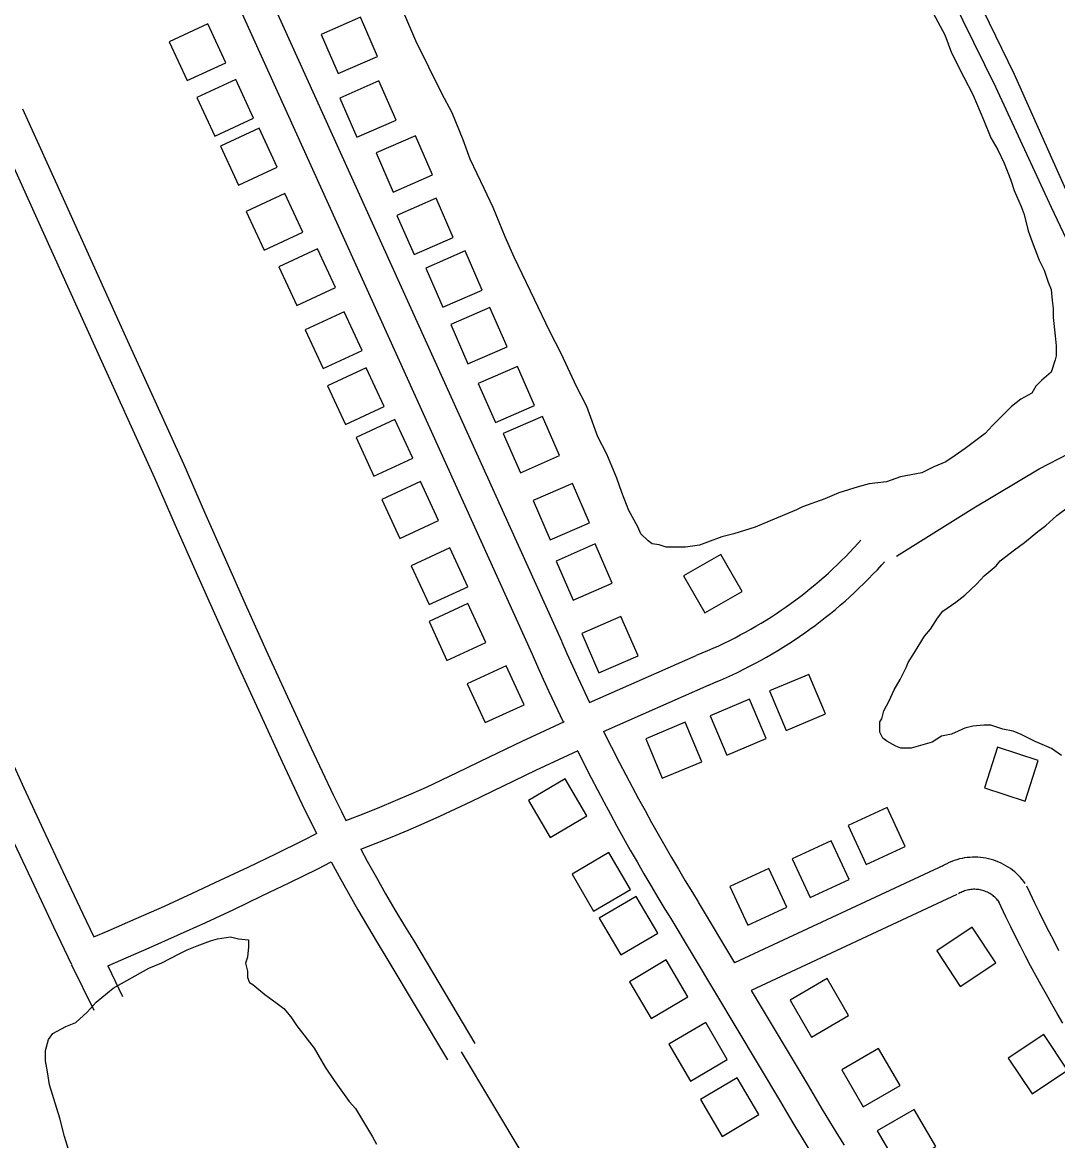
# Model space of a CAD drawing. Extents: x 3567028 to 3605064, y 510945 to 536587.
# Drawn here: x 3584545 to 3585514, y 531976 to 533023 of the extents above; entities that cross this region are included whole.
import ezdxf

# ---------------------------------------------------------------- set-up
doc = ezdxf.new("R2010")
doc.units = 0
for name, color, linetype in [('V-BLDG-OTLN', 7, 'Continuous'), ('V-ROAD-CNTR', 7, 'Continuous'), ('V-SITE-VEGE', 7, 'Continuous'), ('V-TOPO-SHOR', 7, 'Continuous')]:
    doc.layers.add(name, color=color, linetype=linetype)

msp = doc.modelspace()

# ---------------------------------------------------------------- linework, layer by layer
at = {"layer": 'V-BLDG-OTLN'}
for points in [[(3584824.5, 533011.3), (3584840.5, 532974.6), (3584877.2, 532990.6), (3584861.2, 533027.3)], [(3584735.3, 532984.8), (3584718.4, 533021.1), (3584682.1, 533004.3), (3584699, 532968)], [(3584761.3, 532932.8), (3584744.5, 532969.1), (3584708.2, 532952.2), (3584725.1, 532915.9)], [(3584841.8, 532951.7), (3584857.8, 532915), (3584894.5, 532931), (3584878.5, 532967.7)], [(3584783.4, 532887.1), (3584766.6, 532923.4), (3584730.3, 532906.6), (3584747.2, 532870.3)], [(3584875.9, 532900.4), (3584891.9, 532863.7), (3584928.6, 532879.7), (3584912.6, 532916.4)], [(3584807.3, 532826.2), (3584790.5, 532862.5), (3584754.2, 532845.7), (3584771, 532809.4)], [(3584895.4, 532841.9), (3584911.4, 532805.2), (3584948.1, 532821.2), (3584932.1, 532857.9)], [(3584837.9, 532774.3), (3584821.1, 532810.6), (3584784.8, 532793.8), (3584801.6, 532757.5)], [(3584922.4, 532792.6), (3584938.4, 532755.9), (3584975.1, 532771.9), (3584959.1, 532808.6)], [(3584862.7, 532715.4), (3584845.9, 532751.7), (3584809.6, 532734.9), (3584826.4, 532698.6)], [(3584945.8, 532739.7), (3584961.8, 532703), (3584998.4, 532719), (3584982.4, 532755.7)], [(3584883.5, 532663), (3584866.7, 532699.2), (3584830.4, 532682.4), (3584847.2, 532646.1)], [(3584971.5, 532684.6), (3584987.5, 532648), (3585024.1, 532663.9), (3585008.1, 532700.6)], [(3584910.2, 532614.7), (3584893.4, 532651), (3584857.1, 532634.1), (3584873.9, 532597.8)], [(3584994.9, 532637.7), (3585010.9, 532601.1), (3585047.5, 532617.1), (3585031.5, 532653.7)], [(3584934.3, 532556.5), (3584917.4, 532592.8), (3584881.1, 532576), (3584898, 532539.7)], [(3585022.8, 532575), (3585038.8, 532538.3), (3585075.5, 532554.3), (3585059.5, 532591)], [(3584961.7, 532494.5), (3584944.8, 532530.8), (3584908.6, 532513.9), (3584925.4, 532477.7)], [(3585044.3, 532518.5), (3585060.3, 532481.8), (3585096.9, 532497.8), (3585080.9, 532534.5)], [(3585183.6, 532470.1), (3585218.3, 532490), (3585198.3, 532524.7), (3585163.6, 532504.7)], [(3584978.5, 532442.4), (3584961.6, 532478.7), (3584925.4, 532461.8), (3584942.2, 532425.5)], [(3585068.4, 532450.6), (3585084.4, 532413.9), (3585121, 532429.9), (3585105, 532466.6)], [(3585014.3, 532384.1), (3584997.5, 532420.4), (3584961.2, 532403.6), (3584978, 532367.3)], [(3585280.9, 532412.4), (3585244, 532396.9), (3585259.5, 532360), (3585296.4, 532375.5)], [(3585225.4, 532389.2), (3585188.6, 532373.7), (3585204.1, 532336.8), (3585240.9, 532352.3)], [(3585165, 532367.6), (3585128.1, 532352.1), (3585143.6, 532315.2), (3585180.5, 532330.7)], [(3585445.1, 532306.2), (3585483.1, 532293.8), (3585495.5, 532331.9), (3585457.4, 532344.2)], [(3585073.2, 532280.1), (3585052.9, 532314.6), (3585018.5, 532294.3), (3585038.7, 532259.8)], [(3585334.5, 532234.7), (3585370.8, 532251.5), (3585354, 532287.8), (3585317.7, 532271)], [(3585282.1, 532203.6), (3585318.4, 532220.4), (3585301.6, 532256.7), (3585265.3, 532239.9)], [(3585113.9, 532211.2), (3585093.6, 532245.7), (3585059.2, 532225.4), (3585079.4, 532190.9)], [(3585223.8, 532177.8), (3585260.1, 532194.6), (3585243.3, 532230.9), (3585207, 532214.1)], [(3585139.4, 532170.2), (3585119.1, 532204.7), (3585084.6, 532184.4), (3585104.9, 532149.9)], [(3585455.8, 532142.5), (3585433.7, 532175.8), (3585400.4, 532153.7), (3585422.5, 532120.3)], [(3585167.7, 532110.7), (3585147.4, 532145.2), (3585113, 532124.9), (3585133.2, 532090.4)], [(3585263.2, 532107.7), (3585283.3, 532073.1), (3585317.9, 532093.2), (3585297.8, 532127.8)], [(3585204.5, 532052.2), (3585184.3, 532086.7), (3585149.8, 532066.4), (3585170, 532031.9)], [(3585522.9, 532042.1), (3585500.8, 532075.4), (3585467.4, 532053.3), (3585489.6, 532020)], [(3585311.5, 532042.3), (3585331.6, 532007.8), (3585366.2, 532027.8), (3585346.1, 532062.4)], [(3585234.1, 532000.5), (3585213.8, 532035), (3585179.4, 532014.7), (3585199.6, 531980.2)], [(3585344.8, 531985.3), (3585364.9, 531950.7), (3585399.5, 531970.8), (3585379.4, 532005.3)]]:
    msp.add_lwpolyline(points, close=True, dxfattribs=at)
at = {"layer": 'V-ROAD-CNTR'}
for p, q in [((3584591, 532140.8), (3584611.7, 532098.2)), ((3584624.9, 532139.7), (3584638.7, 532111.2))]:
    msp.add_line(p, q, dxfattribs=at)
for points in [[(3584581.6, 533476.4), (3584747.7, 533110), (3585049.2, 532443.7)], [(3584554.3, 533464.1), (3584720.3, 533097.6), (3585021.9, 532431.3)], [(3584544.9, 532941.6), (3584584.5, 532854.2), (3584640.2, 532731.5), (3584695.9, 532608.7), (3584715.4, 532564.2), (3584734.9, 532519.9), (3584754.7, 532475.6), (3584774.7, 532431.5), (3584794.9, 532387.4), (3584815.2, 532343.4), (3584835.7, 532299.6), (3584843.4, 532284), (3584847.6, 532275.7)], [(3584524, 532915.1), (3584557.2, 532841.8), (3584612.8, 532719.1), (3584668.5, 532596.5), (3584687.9, 532552.1), (3584707.5, 532507.7), (3584727.4, 532463.3), (3584747.4, 532419), (3584767.6, 532374.8), (3584788, 532330.7), (3584808.7, 532286.6), (3584816.6, 532270.6), (3584820.1, 532263.5)], [(3584284.9, 532822.7), (3584320.7, 532740.5), (3584356.7, 532658.3), (3584392.9, 532576.3), (3584429.4, 532494.3), (3584466, 532412.5), (3584483.5, 532372.9), (3584501.2, 532333.4), (3584519.2, 532294), (3584537.3, 532254.6), (3584555.6, 532215.4), (3584574.1, 532176.2), (3584591, 532140.9)], [(3584318.5, 532820.8), (3584348.2, 532752.5), (3584384.2, 532670.4), (3584420.4, 532588.4), (3584456.8, 532506.5), (3584493.4, 532424.7), (3584510.9, 532385.1), (3584528.6, 532345.7), (3584546.4, 532306.4), (3584564.5, 532267.2), (3584582.7, 532228.1), (3584601.2, 532189.1), (3584611.8, 532166.8)], [(3585175.8, 532430.3), (3585181.1, 532432.5), (3585186.3, 532434.7), (3585191.4, 532436.9), (3585196.6, 532439.3), (3585201.6, 532441.7), (3585206.7, 532444.1), (3585211.7, 532446.7), (3585216.6, 532449.3), (3585221.6, 532451.9), (3585226.5, 532454.7), (3585231.3, 532457.5), (3585236.2, 532460.4), (3585240.9, 532463.3), (3585245.7, 532466.3), (3585250.4, 532469.4), (3585255, 532472.5), (3585259.6, 532475.7), (3585264.2, 532479), (3585268.7, 532482.3), (3585273.2, 532485.7), (3585277.6, 532489.1), (3585282, 532492.7), (3585286.4, 532496.2), (3585290.6, 532499.9), (3585294.9, 532503.5), (3585299.1, 532507.3), (3585303.2, 532511.1), (3585307.3, 532514.9), (3585311.3, 532518.9), (3585315.3, 532522.8), (3585319.2, 532526.8), (3585323, 532530.9), (3585326.8, 532535.1), (3585329.4, 532537.9)], [(3585187.2, 532402.5), (3585192.6, 532404.8), (3585198.2, 532407.1), (3585203.7, 532409.6), (3585209.2, 532412.1), (3585214.6, 532414.6), (3585220, 532417.3), (3585225.4, 532420), (3585230.8, 532422.8), (3585236.1, 532425.7), (3585241.3, 532428.6), (3585246.5, 532431.6), (3585251.7, 532434.7), (3585256.8, 532437.9), (3585261.9, 532441.1), (3585267, 532444.4), (3585272, 532447.8), (3585276.9, 532451.2), (3585281.8, 532454.7), (3585286.7, 532458.3), (3585291.5, 532461.9), (3585296.2, 532465.6), (3585300.9, 532469.4), (3585305.6, 532473.2), (3585310.2, 532477.1), (3585314.7, 532481), (3585319.2, 532485.1), (3585323.6, 532489.1), (3585328, 532493.3), (3585332.3, 532497.5), (3585336.6, 532501.8), (3585340.8, 532506.1), (3585345, 532510.4), (3585349, 532514.9), (3585351.7, 532517.9)], [(3585049.2, 532443.6), (3585054.4, 532432), (3585059.6, 532420.5), (3585064.8, 532409), (3585075.5, 532386.1)], [(3585021.8, 532431.4), (3585027, 532419.7), (3585032.3, 532408.1), (3585037.6, 532396.4), (3585050.8, 532368.1)], [(3585075.5, 532386.1), (3585175.4, 532430.2)], [(3585088.6, 532359.1), (3585187.6, 532402.7)], [(3584847.6, 532275.7), (3584850, 532276.6), (3584864.8, 532282.3), (3584879.5, 532288.2), (3584894.1, 532294.3), (3584908.6, 532300.6), (3584923, 532307), (3584937.4, 532313.7), (3584951.7, 532320.5), (3584981.9, 532335.2), (3585012.4, 532349.8), (3585042.9, 532364.1), (3585052.2, 532368.4)], [(3585088.6, 532359.1), (3585103.7, 532329.6), (3585109.6, 532318.4), (3585115.5, 532307.2), (3585121.4, 532296.1), (3585127.5, 532285), (3585133.6, 532273.9), (3585139.8, 532262.9), (3585146.1, 532251.9), (3585152.4, 532241), (3585158.8, 532230.1), (3585165.2, 532219.2), (3585171.8, 532208.4), (3585177.2, 532199.5)], [(3584861.6, 532248.9), (3584875.8, 532254.4), (3584890.8, 532260.4), (3584905.8, 532266.7), (3584920.7, 532273.1), (3584935.4, 532279.7), (3584950.1, 532286.5), (3584964.7, 532293.5), (3584995, 532308.2), (3585025.2, 532322.7), (3585055.6, 532336.9), (3585064.8, 532341.1)], [(3585064.3, 532340.8), (3585077.1, 532315.8), (3585083, 532304.4), (3585089, 532293.1), (3585095.1, 532281.8), (3585101.2, 532270.5), (3585107.4, 532259.3), (3585113.7, 532248.1), (3585120, 532237), (3585126.5, 532225.9), (3585132.9, 532214.8), (3585139.5, 532203.8), (3585146.1, 532192.8), (3585151.6, 532183.9)], [(3584611.8, 532166.8), (3584625.1, 532172.5), (3584651.5, 532184), (3584677.8, 532195.7), (3584704, 532207.7), (3584730.1, 532219.8), (3584756.1, 532232.1), (3584782.1, 532244.6), (3584807.9, 532257.4), (3584820.1, 532263.5)], [(3584861.6, 532248.9), (3584867.6, 532237.6), (3584876.1, 532222.4), (3584884.7, 532207.2), (3584893.5, 532192.1), (3584902.4, 532177.2), (3584911.7, 532162.2), (3584968.3, 532067)], [(3585483.3, 532216.8), (3585482, 532218.6), (3585480.4, 532220.5), (3585478.8, 532222.4), (3585477.1, 532224.2), (3585475.2, 532226), (3585473.4, 532227.6), (3585471.4, 532229.2), (3585469.4, 532230.7), (3585467.3, 532232.1), (3585465.2, 532233.4), (3585463, 532234.6), (3585460.8, 532235.7), (3585458.5, 532236.8), (3585456.1, 532237.7), (3585453.8, 532238.5), (3585451.4, 532239.2), (3585448.9, 532239.9), (3585446.5, 532240.4), (3585444, 532240.8), (3585441.5, 532241.1), (3585439, 532241.3), (3585436.5, 532241.4), (3585434, 532241.4), (3585431.5, 532241.2), (3585429, 532241), (3585426.5, 532240.7), (3585424.1, 532240.2), (3585421.6, 532239.7), (3585419.2, 532239), (3585416.8, 532238.2), (3585414.5, 532237.4), (3585412.1, 532236.4), (3585409.9, 532235.3), (3585407.6, 532234.2), (3585405.6, 532233), (3585405.3, 532232.8)], [(3584624.9, 532139.7), (3584637, 532144.9), (3584663.6, 532156.6), (3584690.1, 532168.4), (3584716.6, 532180.4), (3584742.9, 532192.6), (3584769.1, 532205.1), (3584795.2, 532217.7), (3584821.2, 532230.5), (3584833.9, 532236.9)], [(3584833.9, 532236.9), (3584841.3, 532223.3), (3584849.9, 532207.7), (3584858.7, 532192.2), (3584867.7, 532176.9), (3584876.8, 532161.6), (3584886, 532146.6), (3584942.6, 532051.7)], [(3585406.8, 532233.6), (3585211.3, 532142.6)], [(3585419.4, 532206.4), (3585226.8, 532116.8)], [(3585459.1, 532199), (3585458.2, 532200.3), (3585457.4, 532201.2), (3585456.6, 532202.2), (3585455.8, 532203), (3585454.9, 532203.9), (3585454, 532204.7), (3585453.1, 532205.4), (3585452.1, 532206.2), (3585451.1, 532206.9), (3585450, 532207.5), (3585449, 532208.1), (3585447.9, 532208.6), (3585446.8, 532209.1), (3585445.6, 532209.6), (3585444.5, 532210), (3585443.3, 532210.3), (3585442.1, 532210.6), (3585441, 532210.9), (3585439.7, 532211.1), (3585438.5, 532211.2), (3585437.3, 532211.3), (3585436.1, 532211.4), (3585434.9, 532211.4), (3585433.7, 532211.3), (3585432.5, 532211.2), (3585431.2, 532211), (3585430.1, 532210.8), (3585428.9, 532210.5), (3585427.7, 532210.2), (3585426.5, 532209.8), (3585425.4, 532209.4), (3585424.3, 532209), (3585423.2, 532208.4), (3585422.1, 532207.9), (3585420.9, 532207.2), (3585420.9, 532207.2)], [(3585514.8, 532153.9), (3585510.2, 532162.7), (3585505.6, 532171.6), (3585501.1, 532180.6), (3585496.6, 532189.5), (3585492.2, 532198.5), (3585487.9, 532207.6), (3585484.8, 532214.3)], [(3585177.3, 532199.4), (3585211.3, 532142.6)], [(3585518.4, 532086.2), (3585513.2, 532095), (3585508.1, 532103.9), (3585503, 532112.8), (3585498.1, 532121.8), (3585493.2, 532130.8), (3585488.3, 532139.8), (3585483.5, 532148.9), (3585478.9, 532158), (3585474.2, 532167.1), (3585469.7, 532176.3), (3585465.2, 532185.5), (3585460.8, 532194.8), (3585457.6, 532201.6)], [(3585151.5, 532184), (3585254.3, 532012.4)], [(3585226.8, 532116.8), (3585280, 532027.9)], [(3584955.5, 532059.4), (3585012.2, 531964.4), (3585069.2, 531869.6), (3585126.3, 531774.8), (3585136.7, 531758.2), (3585147.4, 531741.7), (3585158.2, 531725.4), (3585169.2, 531709.1), (3585180.3, 531692.9), (3585191.6, 531676.9), (3585203.1, 531661), (3585214.8, 531645.2), (3585226.6, 531629.5), (3585238.5, 531614), (3585250.7, 531598.6), (3585263, 531583.3), (3585275.4, 531568.1)], [(3585280.1, 532027.7), (3585286.7, 532016.4), (3585293.4, 532005.2), (3585300.1, 531994), (3585306.9, 531982.9), (3585313.8, 531971.8)], [(3585254.2, 532012.6), (3585260.9, 532001.2), (3585267.6, 531989.8), (3585274.4, 531978.5), (3585281.3, 531967.2)]]:
    msp.add_lwpolyline(points, dxfattribs=at)
at = {"layer": 'V-SITE-VEGE'}
for points in [[(3585199.3, 532541), (3585186, 532536.3), (3585178.5, 532533.4), (3585165.3, 532531.6), (3585147.3, 532531.6), (3585140.7, 532533.5), (3585134.1, 532534.5), (3585130.3, 532537.3), (3585123.7, 532543.9), (3585120.9, 532550.5), (3585112.4, 532565.7), (3585105.9, 532582.7), (3585101.2, 532595.9), (3585091.7, 532618.6), (3585083.3, 532634.7), (3585072.9, 532663), (3585063.5, 532681.9), (3585049.4, 532712.2), (3585038.1, 532733.9), (3585024, 532763.2), (3585005.2, 532802.9), (3584996.7, 532821.8), (3584985.4, 532849.2), (3584977, 532867.2), (3584963.8, 532894.6), (3584957.2, 532912.5), (3584946.9, 532938), (3584937.5, 532956), (3584913, 533005.1), (3584892.3, 533054.3)], [(3585392.8, 533039.2), (3585407.9, 533010.9), (3585414.4, 532993.9), (3585425.7, 532971.2), (3585434.2, 532955.1), (3585444.6, 532930.6), (3585451.1, 532914.5), (3585457.7, 532903.1), (3585463.4, 532890.9), (3585469.9, 532874.8), (3585472.8, 532865.3), (3585479.4, 532850.2), (3585482.2, 532842.7), (3585485.9, 532827.5), (3585489.7, 532817.1), (3585496.3, 532800.1), (3585501, 532790.7), (3585504.7, 532779.3), (3585507.5, 532772.7), (3585508.5, 532762.3), (3585509.4, 532754.8), (3585509.4, 532746.3), (3585511.2, 532729.3), (3585512.2, 532719.8), (3585512.2, 532710.4), (3585511.2, 532706.6), (3585507.4, 532695.3), (3585498.9, 532687.8), (3585493.2, 532682.1), (3585489.4, 532675.5), (3585479, 532669.8), (3585470.5, 532663.2), (3585452.5, 532645.3), (3585445.9, 532637.8), (3585427, 532623.7), (3585417.6, 532617.1), (3585409, 532611.4), (3585397.7, 532606.7), (3585386.4, 532601.1), (3585366.5, 532597.3), (3585353.3, 532592.6), (3585337.2, 532590.8), (3585326.8, 532588), (3585308.9, 532582.3), (3585295.7, 532576.7), (3585274.9, 532569.2), (3585269.2, 532566.3), (3585244.6, 532556), (3585230.5, 532550.3), (3585210.6, 532543.8), (3585199.3, 532541)], [(3585517.2, 532336.4), (3585507.7, 532343), (3585492.6, 532349.7), (3585479.4, 532356.3), (3585471.9, 532359.2), (3585462.4, 532361.1), (3585451.1, 532364.9), (3585444.5, 532364.9), (3585434.1, 532363.9), (3585426.6, 532362.1), (3585414.3, 532356.4), (3585404.8, 532354.6), (3585396.3, 532348.9), (3585376.5, 532343.3), (3585367, 532343.3), (3585362.3, 532345.2), (3585353.8, 532349.9), (3585350, 532352.8), (3585347.2, 532358.4), (3585347.2, 532367.9), (3585349.1, 532370.7), (3585351, 532378.3), (3585355.8, 532387.7), (3585360.5, 532398.1), (3585366.2, 532407.5), (3585371.9, 532418.8), (3585373.8, 532423.5), (3585379.5, 532433), (3585383.2, 532438.6), (3585388.9, 532448.1), (3585394.6, 532454.7), (3585401.2, 532465.1), (3585406, 532471.7), (3585418.3, 532480.1), (3585426.8, 532486.7), (3585438.1, 532497.1), (3585444.7, 532504.6), (3585456.1, 532514.1), (3585459.9, 532518.8), (3585473.1, 532529.1), (3585482.6, 532535.7), (3585494.9, 532546.1), (3585502.4, 532551.8), (3585512.8, 532561.2), (3585538.4, 532580)], [(3584588.2, 531967.8), (3584584.4, 531980.1), (3584579.8, 531997.1), (3584570.4, 532028.3), (3584568.5, 532040.6), (3584566.6, 532051), (3584566.6, 532060.4), (3584569.5, 532070.8), (3584573.3, 532076.5), (3584585.6, 532083.1), (3584595, 532086.8), (3584605.4, 532096.3), (3584613.9, 532105.7), (3584630, 532118.9), (3584663.1, 532137.7), (3584675.4, 532142.4), (3584691.5, 532150.9), (3584699, 532154.6), (3584708.5, 532158.4), (3584720.8, 532163.1), (3584727.4, 532165), (3584739.7, 532166.8), (3584747.2, 532164.9), (3584756.6, 532164), (3584756.6, 532157.4), (3584755.7, 532147.9), (3584753.8, 532142.3), (3584755.6, 532134.7), (3584755.6, 532129), (3584756.6, 532126.2), (3584757.5, 532124.3), (3584760.4, 532122.4), (3584771.7, 532113), (3584782, 532105.4), (3584789.6, 532099.7), (3584796.2, 532092.1), (3584801.8, 532083.6), (3584817.9, 532062.8), (3584828.2, 532044.9), (3584836.7, 532032.6), (3584850.8, 532012.7), (3584856.5, 532006.1), (3584872.5, 531979.6), (3584876.2, 531973)]]:
    msp.add_lwpolyline(points, dxfattribs=at)
at = {"layer": 'V-TOPO-SHOR'}
for points in [[(3584980.6, 533986), (3584961, 533977.8), (3584979.5, 533952.8), (3585006.4, 533916.9), (3585051.2, 533831), (3585105.6, 533715.2), (3585153.4, 533604.5), (3585207.3, 533487.5), (3585254.1, 533387.2), (3585290.1, 533303.9), (3585346.9, 533181.3), (3585404.4, 533066.4), (3585455.4, 532962.2), (3585507.4, 532849.7), (3585565.8, 532726.3), (3585594.8, 532656.7), (3585603.3, 532636.3)], [(3584980.6, 533986), (3585005.1, 533994.7), (3585011.7, 533973.5), (3585028.2, 533931.9), (3585070.9, 533846.1), (3585122.7, 533725), (3585172, 533618.5), (3585225.8, 533502), (3585272.3, 533405), (3585309.1, 533320.9), (3585365.5, 533203.2), (3585420.1, 533082.5), (3585472.8, 532974.2), (3585522.1, 532863.5), (3585581.7, 532733.3), (3585619.4, 532643)], [(3585362.7, 532523), (3585435, 532568.4), (3585496.3, 532604.8), (3585551.7, 532633.4), (3585594.8, 532656.7)]]:
    msp.add_lwpolyline(points, dxfattribs=at)

doc.saveas('drawing.dxf')
